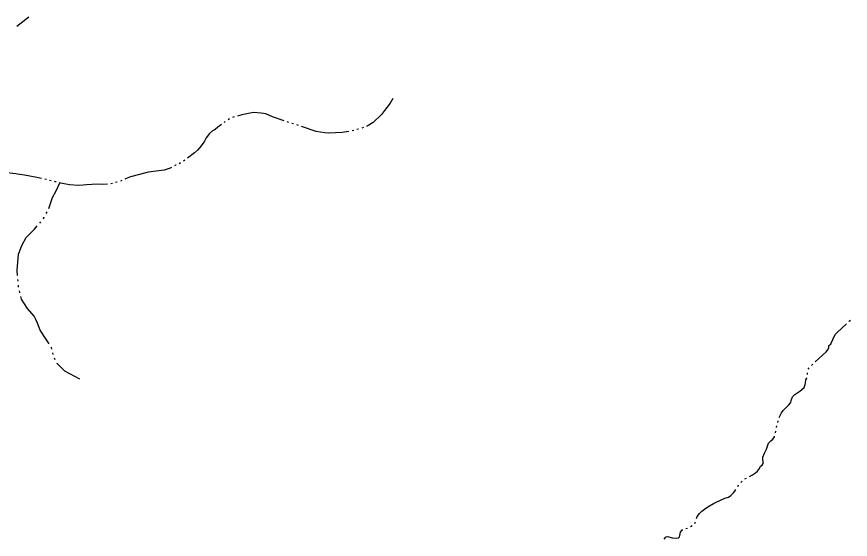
# Model space of a CAD drawing. Extents: x 588843 to 2552415, y 180129 to 269402.
# Drawn here: x 597219 to 598222, y 184505 to 185135 of the extents above; entities that cross this region are included whole.
import ezdxf

# ---------------------------------------------------------------- set-up
doc = ezdxf.new("R2010")
doc.units = 0
doc.layers.add('E_WTR_P', color=7, linetype='Continuous')

msp = doc.modelspace()

# ---------------------------------------------------------------- linework, layer by layer
at = {"layer": 'E_WTR_P'}
for points in [[(597218.8, 185123), (597218.9, 185123.1), (597233.2, 185134.3), (597233.3, 185134.5)], [(597671.6, 185036), (597668.3, 185030.4), (597661.5, 185021.4)], [(597480.4, 185013.8), (597479.2, 185013.5), (597478.5, 185013.2)], [(597513, 185018.3), (597512.9, 185018.3), (597503.5, 185019), (597497.5, 185018), (597489.6, 185016.2), (597484.3, 185014.9)], [(597540.5, 185009.1), (597526.5, 185013.9), (597518.6, 185017.4), (597513, 185018.3)], [(597661.5, 185021.4), (597658, 185016.9), (597647.7, 185007), (597640.6, 185002.8), (597639.8, 185002.5)], [(597465, 185004.7), (597460.9, 185001.5), (597457.7, 184998.9), (597454.4, 184997), (597450.6, 184994.1), (597446.8, 184988.9), (597445.1, 184985.4), (597444.6, 184984.6)], [(597469.7, 185008.4), (597468.2, 185007.2)], [(597474.9, 185011.4), (597473.1, 185010.5)], [(597546.2, 185007.2), (597544.3, 185007.8)], [(597552, 185005.4), (597550, 185006)], [(597557.7, 185003.6), (597555.8, 185004.2)], [(597589.6, 184994.9), (597579, 184996.3), (597561.5, 185002.3)], [(597618.5, 184996.5), (597610.5, 184995), (597594.5, 184994.3), (597589.6, 184994.9)], [(597624.4, 184997.7), (597622.5, 184997.3)], [(597630.2, 184999.2), (597628.3, 184998.6)], [(597636, 185001.2), (597634, 185000.5)], [(597444.6, 184984.6), (597442, 184980.6), (597439.2, 184977.2), (597436.3, 184974), (597432.7, 184970.6), (597424.2, 184964.1)], [(597405.1, 184953.1), (597403.2, 184952.1), (597396.1, 184949.8), (597386.6, 184948.7), (597377.2, 184947.4), (597376.8, 184947.3)], [(597410.5, 184955.9), (597410.2, 184955.7), (597408.7, 184955)], [(597415.9, 184958.5), (597414.1, 184957.6)], [(597421, 184961.7), (597419.4, 184960.6)], [(597219.7, 184944.8), (597217.4, 184945.2), (597203.4, 184947), (597196.8, 184947.2), (597190.8, 184946.2)], [(597248.4, 184939.7), (597243, 184940.9), (597227.8, 184943.6), (597219.7, 184944.8)], [(597376.8, 184947.3), (597366.6, 184944.5), (597355.6, 184941.9), (597349.6, 184939.5), (597348.9, 184939.1)], [(597254.3, 184938.4), (597252.6, 184938.8), (597252.4, 184938.9)], [(597257.2, 184903.7), (597261.8, 184916.9), (597266.1, 184925), (597270.7, 184934.4)], [(597260.2, 184937.1), (597258.2, 184937.5)], [(597266.1, 184935.7), (597265.1, 184935.9), (597264.1, 184936.2)], [(597298.8, 184931.8), (597292.8, 184931.4), (597282.2, 184932.1), (597273.6, 184933.6), (597269.9, 184934.6)], [(597327.9, 184932.8), (597322.3, 184932.7), (597315.3, 184932.9), (597302.7, 184932), (597298.8, 184931.8)], [(597333.8, 184933.9), (597331.8, 184933.4)], [(597339.6, 184935.3), (597337.7, 184934.8)], [(597345.3, 184937.3), (597343.4, 184936.5)], [(597250.7, 184891.4), (597251.8, 184893.5)], [(597254, 184897.6), (597255.1, 184899.6)], [(597223.4, 184855.9), (597224.7, 184859.3), (597230.1, 184868.9), (597240.2, 184878.9), (597243.3, 184882.6)], [(597246.3, 184886.1), (597247.8, 184887.8)], [(597219.6, 184822.9), (597219.1, 184829), (597220.7, 184848.7), (597223.4, 184855.9)], [(597220.2, 184816), (597220, 184818.3)], [(597220.9, 184809.1), (597220.8, 184809.6), (597220.6, 184811.4)], [(597222.4, 184802.3), (597221.9, 184804.6)], [(597241.5, 184769.9), (597239.7, 184773.9), (597231.6, 184783.2), (597224.2, 184794.6), (597223.5, 184797.8)], [(597257.7, 184740.6), (597253.6, 184746.8), (597246.7, 184757.3), (597243.5, 184765.8), (597241.5, 184769.9)], [(598199.2, 184741.5), (598201.2, 184745.8), (598204.1, 184751.8), (598206.5, 184754.5), (598217.6, 184765)], [(598220.7, 184767.8), (598221, 184768.2), (598222.3, 184769.2)], [(598180.1, 184719.1), (598193.3, 184731.2), (598194.7, 184733.3), (598196.2, 184736.1), (598196.5, 184738.8), (598198.7, 184740.4), (598199.2, 184741.5)], [(597261, 184734.5), (597260.4, 184736.6), (597260.3, 184736.8)], [(597262.6, 184727.8), (597262.1, 184730.1)], [(597265.1, 184721.4), (597264, 184723.4)], [(597294.4, 184698.2), (597276.6, 184707.7), (597267.3, 184717), (597267.2, 184717.3)], [(598171.4, 184710.1), (598171.5, 184710.3), (598172.6, 184711.8)], [(598175.5, 184714.8), (598177, 184716.2)], [(598170.7, 184703.9), (598170.7, 184704), (598170.8, 184706)], [(598152.7, 184677), (598155.6, 184679.9), (598161.4, 184683.7), (598166.7, 184688.1), (598168, 184691.8), (598168.3, 184693.3), (598168.6, 184697.4), (598169.8, 184699.3), (598170, 184699.8)], [(598136.7, 184652), (598137.4, 184653.6), (598139.3, 184657.6), (598141.2, 184660.4), (598148.2, 184667.4), (598150.5, 184670.1), (598151.2, 184672.7), (598152.5, 184676.8), (598152.7, 184677)], [(598133.4, 184639.9), (598133.9, 184642)], [(598134.8, 184646), (598135.3, 184648.1)], [(598132.2, 184633.8), (598132.6, 184635.8)], [(598116.9, 184603.7), (598117, 184604.3), (598118.8, 184609.2), (598121.3, 184614.1), (598123.6, 184621.1), (598126.7, 184624.1), (598128.9, 184626.2), (598130.9, 184629), (598131.1, 184629.8)], [(598100.7, 184581.2), (598104.6, 184582.9), (598108, 184585.6), (598110.4, 184587.7), (598112.8, 184590.6), (598114.1, 184593.4), (598116.2, 184594.9), (598117.2, 184596.9), (598117.3, 184598.9), (598116.8, 184601.6), (598116.9, 184603.7)], [(598086.7, 184569.2), (598087.8, 184571)], [(598090.6, 184574), (598092.1, 184575.5)], [(598095.3, 184578.1), (598097.1, 184579.2)], [(598059.8, 184549.7), (598071, 184555.1), (598075.4, 184556.4), (598078.5, 184558.2), (598081.8, 184561.3), (598083.4, 184563.5), (598084.6, 184565.6)], [(598037.2, 184530.6), (598038, 184532.8), (598040.7, 184536.5), (598043.5, 184539.3), (598046.5, 184541.8), (598050.8, 184544.5), (598057.6, 184548.7), (598059.8, 184549.7)], [(598030, 184520.9), (598031.8, 184522)], [(598034.9, 184524.7), (598035.4, 184525.7), (598035.7, 184526.7)], [(597998.2, 184505.5), (598000.6, 184508.3), (598002.7, 184508.9), (598007.8, 184507.4), (598013, 184506.7), (598015.4, 184507.3), (598016.5, 184508.4), (598017, 184510), (598017.5, 184511.9), (598017.9, 184514.2), (598018.8, 184515.8), (598019.9, 184516.7), (598020.4, 184516.9)], [(598024.3, 184518.4), (598026.3, 184519)]]:
    msp.add_lwpolyline(points, dxfattribs=at)

doc.saveas('drawing.dxf')
